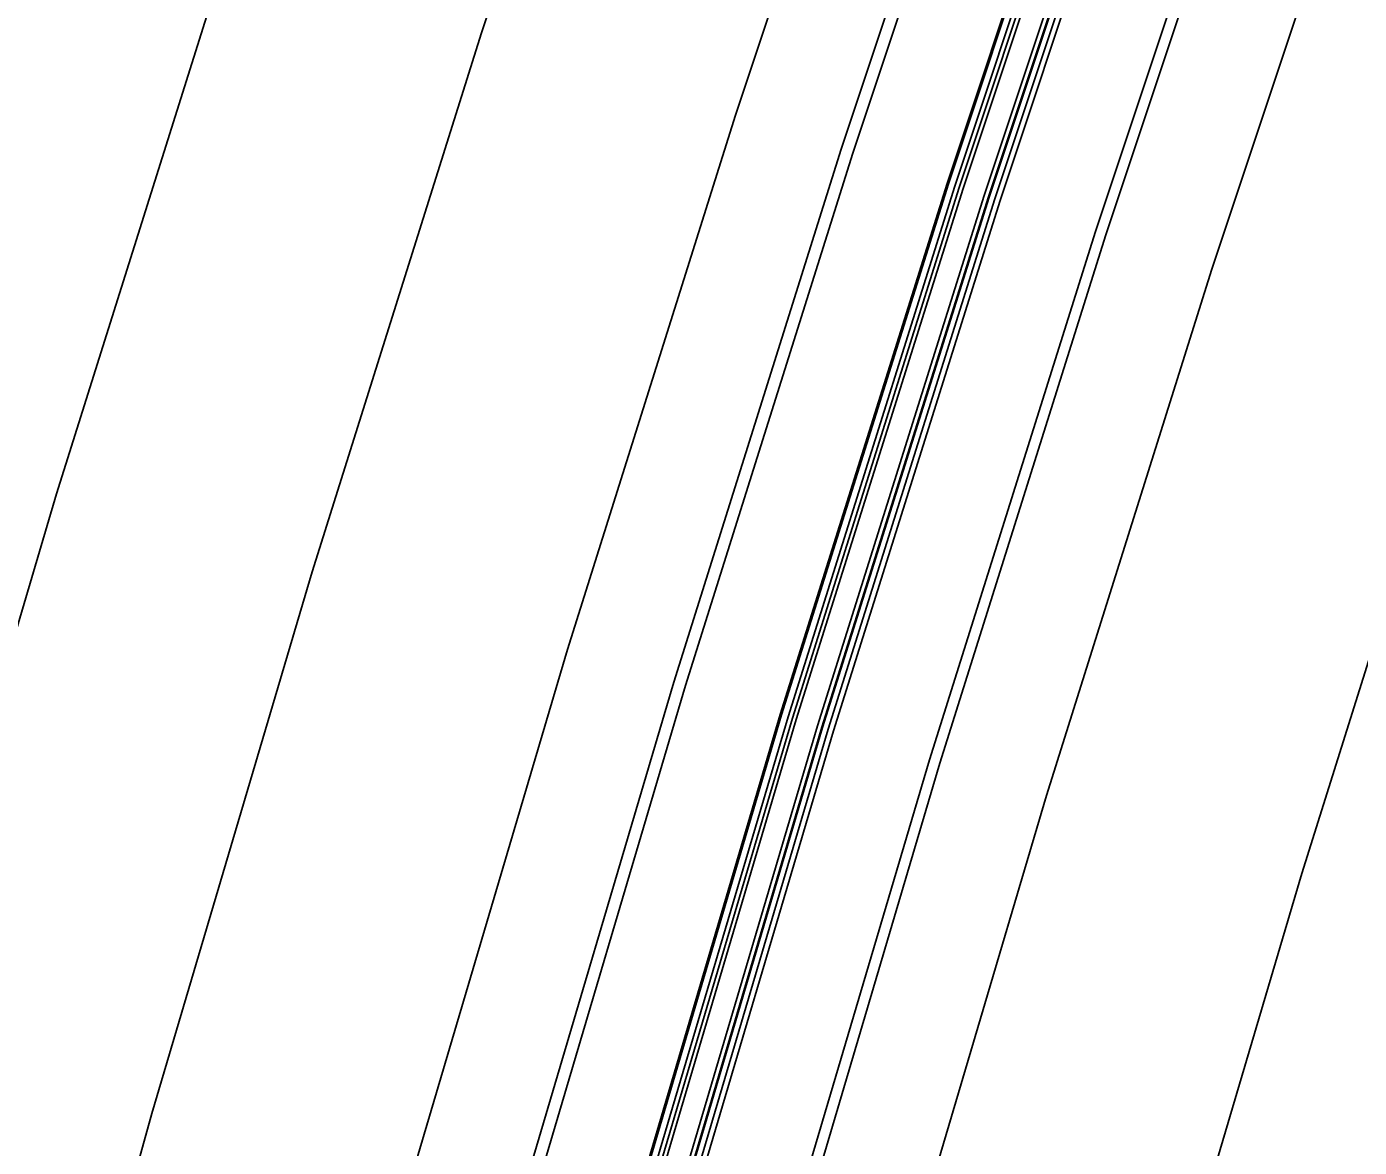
# Model space of a CAD drawing. Extents: x 1797478 to 1808916, y 246529 to 250952.
# Drawn here: x 1798015.6 to 1798075.5, y 250136.4 to 250186.8 of the extents above; entities that cross this region are included whole.
import ezdxf

# ---------------------------------------------------------------- set-up
doc = ezdxf.new("R2010")
doc.units = 0
for name, color, linetype in [('1', 7, 'Continuous'), ('DRAINAGE', 7, 'Continuous'), ('EDPV-LINE', 7, 'Continuous'), ('SHDR-UPAV', 7, 'Continuous')]:
    doc.layers.add(name, color=color, linetype=linetype)

msp = doc.modelspace()

# ---------------------------------------------------------------- linework, layer by layer
for points in [[(1798053.167, 250077.587), (1798059.342, 250101.406), (1798065.919, 250125.118), (1798072.896, 250148.715), (1798080.27, 250172.191), (1798088.039, 250195.54), (1798096.202, 250218.753), (1798104.756, 250241.826), (1798113.698, 250264.75), (1798123.026, 250287.521), (1798132.738, 250310.13), (1798142.83, 250332.572), (1798153.299, 250354.841), (1798164.144, 250376.93), (1798175.36, 250398.832), (1798185.544, 250417.964), (1798186.944, 250420.541), (1798197.866, 250440.236), (1798198.893, 250442.052), (1798211.204, 250463.358), (1798221.269, 250480.183), (1798223.873, 250484.453), (1798236.896, 250505.331)], [(1798053.167, 250077.587), (1798059.342, 250101.406), (1798065.919, 250125.118), (1798072.896, 250148.715), (1798080.27, 250172.191), (1798088.039, 250195.54), (1798096.202, 250218.753), (1798104.756, 250241.826), (1798113.698, 250264.75), (1798123.026, 250287.521), (1798132.738, 250310.13), (1798142.83, 250332.572), (1798153.299, 250354.841), (1798164.144, 250376.93), (1798175.36, 250398.832), (1798185.544, 250417.964), (1798186.944, 250420.541), (1798197.866, 250440.236), (1798198.893, 250442.052), (1798211.204, 250463.358), (1798221.269, 250480.183), (1798223.873, 250484.453), (1798236.896, 250505.331)], [(1798053.167, 250077.587), (1798059.342, 250101.406), (1798065.919, 250125.118), (1798072.896, 250148.715), (1798080.27, 250172.191), (1798088.039, 250195.54), (1798096.202, 250218.753), (1798104.756, 250241.826), (1798113.698, 250264.75), (1798123.026, 250287.521), (1798132.738, 250310.13), (1798142.83, 250332.572), (1798153.299, 250354.841), (1798164.144, 250376.93), (1798175.36, 250398.832), (1798185.544, 250417.964), (1798186.944, 250420.541), (1798197.866, 250440.236), (1798198.893, 250442.052), (1798211.204, 250463.358), (1798221.269, 250480.183), (1798223.873, 250484.453), (1798236.896, 250505.331)], [(1798053.167, 250077.587), (1798059.342, 250101.406), (1798065.919, 250125.118), (1798072.896, 250148.715), (1798080.27, 250172.191), (1798088.039, 250195.54), (1798096.202, 250218.753), (1798104.756, 250241.826), (1798113.698, 250264.75), (1798123.026, 250287.521), (1798132.738, 250310.13), (1798142.83, 250332.572), (1798153.299, 250354.841), (1798164.144, 250376.93), (1798175.36, 250398.832), (1798185.544, 250417.964), (1798186.944, 250420.541), (1798197.866, 250440.236), (1798198.893, 250442.052), (1798211.204, 250463.358), (1798221.269, 250480.183), (1798223.873, 250484.453), (1798236.896, 250505.331)], [(1798002.102, 250064.192), (1798008.058, 250088.876), (1798014.431, 250113.456), (1798021.217, 250137.925), (1798028.417, 250162.275), (1798036.026, 250186.501), (1798044.044, 250210.594), (1798052.467, 250234.549), (1798061.294, 250258.357), (1798070.522, 250282.014), (1798080.147, 250305.511), (1798090.169, 250328.842), (1798100.583, 250352.001), (1798111.387, 250374.98), (1798122.577, 250397.774), (1798134.151, 250420.375), (1798144.66, 250440.118), (1798146.105, 250442.778), (1798157.376, 250463.101), (1798158.436, 250464.975), (1798171.14, 250486.962), (1798181.526, 250504.324)], [(1798002.102, 250064.192), (1798008.058, 250088.876), (1798014.431, 250113.456), (1798021.217, 250137.925), (1798028.417, 250162.275), (1798036.026, 250186.501), (1798044.044, 250210.594), (1798052.467, 250234.549), (1798061.294, 250258.357), (1798070.522, 250282.014), (1798080.147, 250305.511), (1798090.169, 250328.842), (1798100.583, 250352.001), (1798111.387, 250374.98), (1798122.577, 250397.774), (1798134.151, 250420.375), (1798144.66, 250440.118), (1798146.105, 250442.778), (1798157.376, 250463.101), (1798158.436, 250464.975), (1798171.14, 250486.962), (1798181.526, 250504.324)], [(1798002.102, 250064.192), (1798008.058, 250088.876), (1798014.431, 250113.456), (1798021.217, 250137.925), (1798028.417, 250162.275), (1798036.026, 250186.501), (1798044.044, 250210.594), (1798052.467, 250234.549), (1798061.294, 250258.357), (1798070.522, 250282.014), (1798080.147, 250305.511), (1798090.169, 250328.842), (1798100.583, 250352.001), (1798111.387, 250374.98), (1798122.577, 250397.774), (1798134.151, 250420.375), (1798144.66, 250440.118), (1798146.105, 250442.778), (1798157.376, 250463.101), (1798158.436, 250464.975), (1798171.14, 250486.962), (1798181.526, 250504.324)], [(1798002.102, 250064.192), (1798008.058, 250088.876), (1798014.431, 250113.456), (1798021.217, 250137.925), (1798028.417, 250162.275), (1798036.026, 250186.501), (1798044.044, 250210.594), (1798052.467, 250234.549), (1798061.294, 250258.357), (1798070.522, 250282.014), (1798080.147, 250305.511), (1798090.169, 250328.842), (1798100.583, 250352.001), (1798111.387, 250374.98), (1798122.577, 250397.774), (1798134.151, 250420.375), (1798144.66, 250440.118), (1798146.105, 250442.778), (1798157.376, 250463.101), (1798158.436, 250464.975), (1798171.14, 250486.962), (1798181.526, 250504.324)], [(1798019.699, 250085.963), (1798026.021, 250110.346), (1798032.753, 250134.62), (1798039.895, 250158.776), (1798047.444, 250182.808), (1798055.397, 250206.709), (1798063.753, 250230.472), (1798072.51, 250254.091), (1798081.664, 250277.559), (1798091.213, 250300.868), (1798101.154, 250324.013), (1798111.485, 250346.987), (1798122.203, 250369.783), (1798133.304, 250392.395), (1798144.786, 250414.816), (1798155.211, 250434.401), (1798156.644, 250437.039), (1798167.825, 250457.201), (1798168.876, 250459.06), (1798181.479, 250480.87), (1798191.782, 250498.094)], [(1798019.699, 250085.963), (1798026.021, 250110.346), (1798032.753, 250134.62), (1798039.895, 250158.776), (1798047.444, 250182.808), (1798055.397, 250206.709), (1798063.753, 250230.472), (1798072.51, 250254.091), (1798081.664, 250277.559), (1798091.213, 250300.868), (1798101.154, 250324.013), (1798111.485, 250346.987), (1798122.203, 250369.783), (1798133.304, 250392.395), (1798144.786, 250414.816), (1798155.211, 250434.401), (1798156.644, 250437.039), (1798167.825, 250457.201), (1798168.876, 250459.06), (1798181.479, 250480.87), (1798191.782, 250498.094)], [(1798019.699, 250085.963), (1798026.021, 250110.346), (1798032.753, 250134.62), (1798039.895, 250158.776), (1798047.444, 250182.808), (1798055.397, 250206.709), (1798063.753, 250230.472), (1798072.51, 250254.091), (1798081.664, 250277.559), (1798091.213, 250300.868), (1798101.154, 250324.013), (1798111.485, 250346.987), (1798122.203, 250369.783), (1798133.304, 250392.395), (1798144.786, 250414.816), (1798155.211, 250434.401), (1798156.644, 250437.039), (1798167.825, 250457.201), (1798168.876, 250459.06), (1798181.479, 250480.87), (1798191.782, 250498.094)], [(1798019.699, 250085.963), (1798026.021, 250110.346), (1798032.753, 250134.62), (1798039.895, 250158.776), (1798047.444, 250182.808), (1798055.397, 250206.709), (1798063.753, 250230.472), (1798072.51, 250254.091), (1798081.664, 250277.559), (1798091.213, 250300.868), (1798101.154, 250324.013), (1798111.485, 250346.987), (1798122.203, 250369.783), (1798133.304, 250392.395), (1798144.786, 250414.816), (1798155.211, 250434.401), (1798156.644, 250437.039), (1798167.825, 250457.201), (1798168.876, 250459.06), (1798181.479, 250480.87), (1798191.782, 250498.094)], [(1798024.549, 250084.749), (1798030.85, 250109.051), (1798037.56, 250133.243), (1798044.678, 250157.318), (1798052.201, 250181.269), (1798060.128, 250205.09), (1798068.456, 250228.774), (1798077.183, 250252.314), (1798086.307, 250275.702), (1798095.824, 250298.934), (1798105.732, 250322.001), (1798116.028, 250344.898), (1798126.71, 250367.618), (1798137.774, 250390.153), (1798149.217, 250412.499), (1798159.607, 250432.019), (1798161.035, 250434.648), (1798172.178, 250454.742), (1798173.227, 250456.595), (1798185.787, 250478.332), (1798196.056, 250495.498)], [(1798025.079, 250084.616), (1798031.377, 250108.909), (1798038.085, 250133.092), (1798045.2, 250157.159), (1798052.72, 250181.101), (1798060.644, 250204.914), (1798068.969, 250228.589), (1798077.693, 250252.12), (1798086.813, 250275.5), (1798096.327, 250298.723), (1798106.231, 250321.782), (1798116.524, 250344.67), (1798127.202, 250367.381), (1798138.261, 250389.909), (1798149.7, 250412.246), (1798160.087, 250431.759), (1798161.515, 250434.388), (1798172.653, 250454.474), (1798173.701, 250456.326), (1798186.257, 250478.055), (1798196.522, 250495.215)], [(1798036.675, 250081.714), (1798042.923, 250105.812), (1798049.577, 250129.8), (1798056.635, 250153.673), (1798064.095, 250177.423), (1798071.955, 250201.043), (1798080.213, 250224.528), (1798088.867, 250247.87), (1798097.913, 250271.062), (1798107.35, 250294.098), (1798117.175, 250316.971), (1798127.385, 250339.675), (1798137.977, 250362.204), (1798148.947, 250384.55), (1798160.294, 250406.708), (1798170.597, 250426.063), (1798172.013, 250428.671), (1798183.063, 250448.595), (1798184.102, 250450.433), (1798196.557, 250471.987), (1798206.739, 250489.009), (1798209.374, 250493.329)], [(1797990.265, 250066.943), (1797996.417, 250091.789), (1798002.841, 250116.565), (1798009.682, 250141.229), (1798016.938, 250165.774), (1798024.608, 250190.193), (1798032.69, 250214.479), (1798041.181, 250238.625), (1798050.078, 250262.624), (1798059.379, 250286.469), (1798069.082, 250310.154), (1798079.183, 250333.671), (1798089.681, 250357.015), (1798100.571, 250380.177), (1798111.851, 250403.153), (1798123.517, 250425.935), (1798134.11, 250445.835), (1798135.566, 250448.516), (1798146.927, 250469.002), (1798147.995, 250470.891), (1798160.8, 250493.053)], [(1798029.46, 250083.52), (1798035.739, 250107.739), (1798042.426, 250131.849), (1798049.52, 250155.842), (1798057.018, 250179.712), (1798064.917, 250203.451), (1798073.217, 250227.054), (1798081.914, 250250.514), (1798091.007, 250273.823), (1798100.491, 250296.975), (1798110.366, 250319.964), (1798120.627, 250342.783), (1798131.272, 250365.425), (1798142.299, 250387.884), (1798153.703, 250410.154), (1798164.058, 250429.607), (1798165.481, 250432.228), (1798176.586, 250452.253), (1798177.631, 250454.1), (1798190.148, 250475.763), (1798200.382, 250492.87)], [(1798029.751, 250083.447), (1798036.029, 250107.661), (1798042.715, 250131.766), (1798049.807, 250155.754), (1798057.303, 250179.619), (1798065.201, 250203.354), (1798073.499, 250226.953), (1798082.195, 250250.407), (1798091.285, 250273.712), (1798100.768, 250296.859), (1798110.64, 250319.844), (1798120.9, 250342.658), (1798131.543, 250365.295), (1798142.567, 250387.75), (1798153.968, 250410.015), (1798164.321, 250429.464), (1798165.745, 250432.084), (1798176.847, 250452.105), (1798177.892, 250453.952), (1798190.407, 250475.611), (1798200.639, 250492.715)], [(1798029.95, 250083.397), (1798036.227, 250107.608), (1798042.912, 250131.71), (1798050.003, 250155.694), (1798057.498, 250179.556), (1798065.395, 250203.288), (1798073.692, 250226.883), (1798082.386, 250250.334), (1798091.475, 250273.636), (1798100.957, 250296.78), (1798110.828, 250319.761), (1798121.086, 250342.572), (1798131.727, 250365.207), (1798142.75, 250387.658), (1798154.15, 250409.92), (1798164.501, 250429.367), (1798165.924, 250431.986), (1798177.026, 250452.005), (1798178.07, 250453.851), (1798190.583, 250475.507), (1798200.814, 250492.608)], [(1798030.127, 250083.353), (1798036.404, 250107.561), (1798043.088, 250131.659), (1798050.178, 250155.641), (1798057.672, 250179.5), (1798065.568, 250203.229), (1798073.864, 250226.821), (1798082.558, 250250.269), (1798091.646, 250273.568), (1798101.126, 250296.709), (1798110.996, 250319.687), (1798121.252, 250342.496), (1798131.892, 250365.127), (1798142.914, 250387.576), (1798154.312, 250409.835), (1798164.662, 250429.279), (1798166.085, 250431.899), (1798177.185, 250451.915), (1798178.229, 250453.76), (1798190.741, 250475.414), (1798200.97, 250492.513)], [(1798031.098, 250083.11), (1798037.369, 250107.302), (1798044.049, 250131.384), (1798051.134, 250155.349), (1798058.624, 250179.192), (1798066.515, 250202.905), (1798074.805, 250226.481), (1798083.492, 250249.914), (1798092.574, 250273.196), (1798102.048, 250296.322), (1798111.911, 250319.285), (1798122.161, 250342.078), (1798132.794, 250364.694), (1798143.807, 250387.128), (1798155.198, 250409.372), (1798165.542, 250428.803), (1798166.964, 250431.421), (1798178.056, 250451.423), (1798179.099, 250453.267), (1798191.603, 250474.906), (1798201.825, 250491.994)], [(1798031.292, 250083.062), (1798037.563, 250107.25), (1798044.241, 250131.329), (1798051.326, 250155.291), (1798058.814, 250179.131), (1798066.704, 250202.84), (1798074.993, 250226.413), (1798083.679, 250249.843), (1798092.76, 250273.122), (1798102.232, 250296.245), (1798112.094, 250319.205), (1798122.342, 250341.994), (1798132.974, 250364.607), (1798143.986, 250387.038), (1798155.376, 250409.279), (1798165.717, 250428.708), (1798167.139, 250431.325), (1798178.23, 250451.324), (1798179.273, 250453.169), (1798191.775, 250474.805), (1798201.996, 250491.89)], [(1798031.326, 250083.053), (1798037.597, 250107.241), (1798044.275, 250131.319), (1798051.36, 250155.281), (1798058.848, 250179.12), (1798066.737, 250202.829), (1798075.026, 250226.401), (1798083.712, 250249.83), (1798092.793, 250273.109), (1798102.265, 250296.231), (1798112.127, 250319.19), (1798122.375, 250341.979), (1798133.006, 250364.592), (1798144.018, 250387.022), (1798155.407, 250409.263), (1798165.749, 250428.691), (1798167.17, 250431.308), (1798178.261, 250451.307), (1798179.304, 250453.151), (1798191.806, 250474.787), (1798202.026, 250491.872)], [(1798031.583, 250082.989), (1798037.852, 250107.172), (1798044.53, 250131.246), (1798051.613, 250155.204), (1798059.099, 250179.038), (1798066.988, 250202.743), (1798075.275, 250226.311), (1798083.96, 250249.736), (1798093.038, 250273.011), (1798102.509, 250296.129), (1798112.369, 250319.084), (1798122.615, 250341.869), (1798133.245, 250364.478), (1798144.254, 250386.903), (1798155.642, 250409.14), (1798165.981, 250428.565), (1798167.403, 250431.181), (1798178.491, 250451.177), (1798179.534, 250453.021), (1798192.033, 250474.652), (1798202.252, 250491.734)], [(1798041.526, 250080.5), (1798047.752, 250104.516), (1798054.383, 250128.423), (1798061.417, 250152.215), (1798068.852, 250175.884), (1798076.686, 250199.425), (1798084.916, 250222.829), (1798093.54, 250246.092), (1798102.556, 250269.205), (1798111.961, 250292.163), (1798121.752, 250314.959), (1798131.927, 250337.586), (1798142.483, 250360.038), (1798153.417, 250382.309), (1798164.725, 250404.391), (1798174.993, 250423.681), (1798176.405, 250426.28), (1798187.417, 250446.137), (1798188.452, 250447.968), (1798200.865, 250469.45), (1798211.013, 250486.413), (1798213.638, 250490.718)], [(1798041.526, 250080.5), (1798047.752, 250104.516), (1798054.383, 250128.423), (1798061.417, 250152.215), (1798068.852, 250175.884), (1798076.686, 250199.425), (1798084.916, 250222.829), (1798093.54, 250246.092), (1798102.556, 250269.205), (1798111.961, 250292.163), (1798121.752, 250314.959), (1798131.927, 250337.586), (1798142.483, 250360.038), (1798153.417, 250382.309), (1798164.725, 250404.391), (1798174.993, 250423.681), (1798176.405, 250426.28), (1798187.417, 250446.137), (1798188.452, 250447.968), (1798200.865, 250469.45), (1798211.013, 250486.413), (1798213.638, 250490.718)], [(1798041.526, 250080.5), (1798047.752, 250104.516), (1798054.383, 250128.423), (1798061.417, 250152.215), (1798068.852, 250175.884), (1798076.686, 250199.425), (1798084.916, 250222.829), (1798093.54, 250246.092), (1798102.556, 250269.205), (1798111.961, 250292.163), (1798121.752, 250314.959), (1798131.927, 250337.586), (1798142.483, 250360.038), (1798153.417, 250382.309), (1798164.725, 250404.391), (1798174.993, 250423.681), (1798176.405, 250426.28), (1798187.417, 250446.137), (1798188.452, 250447.968), (1798200.865, 250469.45), (1798211.013, 250486.413), (1798213.638, 250490.718)], [(1798041.526, 250080.5), (1798047.752, 250104.516), (1798054.383, 250128.423), (1798061.417, 250152.215), (1798068.852, 250175.884), (1798076.686, 250199.425), (1798084.916, 250222.829), (1798093.54, 250246.092), (1798102.556, 250269.205), (1798111.961, 250292.163), (1798121.752, 250314.959), (1798131.927, 250337.586), (1798142.483, 250360.038), (1798153.417, 250382.309), (1798164.725, 250404.391), (1798174.993, 250423.681), (1798176.405, 250426.28), (1798187.417, 250446.137), (1798188.452, 250447.968), (1798200.865, 250469.45), (1798211.013, 250486.413), (1798213.638, 250490.718)], [(1798041.526, 250080.5), (1798047.752, 250104.516), (1798054.383, 250128.423), (1798061.417, 250152.215), (1798068.852, 250175.884), (1798076.686, 250199.425), (1798084.916, 250222.829), (1798093.54, 250246.092), (1798102.556, 250269.205), (1798111.961, 250292.163), (1798121.752, 250314.959), (1798131.927, 250337.586), (1798142.483, 250360.038), (1798153.417, 250382.309), (1798164.725, 250404.391), (1798174.993, 250423.681), (1798176.405, 250426.28), (1798187.417, 250446.137), (1798188.452, 250447.968), (1798200.865, 250469.45), (1798211.013, 250486.413), (1798213.638, 250490.718)], [(1798036.196, 250081.834), (1798042.445, 250105.94), (1798049.101, 250129.936), (1798056.162, 250153.817), (1798063.624, 250177.575), (1798071.487, 250201.203), (1798079.748, 250224.696), (1798088.404, 250248.045), (1798097.454, 250271.245), (1798106.894, 250294.289), (1798116.722, 250317.17), (1798126.936, 250339.882), (1798137.531, 250362.418), (1798148.505, 250384.772), (1798159.856, 250406.937), (1798170.162, 250426.299), (1798171.579, 250428.907), (1798182.632, 250448.839), (1798183.672, 250450.677), (1798196.131, 250472.238), (1798206.317, 250489.266)]]:
    msp.add_lwpolyline(points)
at = {"layer": '1'}
for points in [[(1798053.167, 250077.587), (1798059.342, 250101.406), (1798065.919, 250125.118), (1798072.896, 250148.715), (1798080.27, 250172.191), (1798088.039, 250195.54), (1798096.202, 250218.753), (1798104.756, 250241.826), (1798113.698, 250264.75), (1798123.026, 250287.521), (1798132.738, 250310.13), (1798142.83, 250332.572), (1798153.299, 250354.841), (1798164.144, 250376.93), (1798175.36, 250398.832), (1798185.544, 250417.964), (1798186.944, 250420.541), (1798197.866, 250440.236), (1798198.893, 250442.052), (1798211.204, 250463.358), (1798221.269, 250480.183), (1798223.873, 250484.453), (1798236.896, 250505.331)], [(1798002.102, 250064.192), (1798008.058, 250088.876), (1798014.431, 250113.456), (1798021.217, 250137.925), (1798028.417, 250162.275), (1798036.026, 250186.501), (1798044.044, 250210.594), (1798052.467, 250234.549), (1798061.294, 250258.357), (1798070.522, 250282.014), (1798080.147, 250305.511), (1798090.169, 250328.842), (1798100.583, 250352.001), (1798111.387, 250374.98), (1798122.577, 250397.774), (1798134.151, 250420.375), (1798144.66, 250440.118), (1798146.105, 250442.778), (1798157.376, 250463.101), (1798158.436, 250464.975), (1798171.14, 250486.962), (1798181.526, 250504.324)]]:
    msp.add_lwpolyline(points, dxfattribs=at)
at = {"layer": 'DRAINAGE'}
for points in [[(1798029.46, 250083.52), (1798035.739, 250107.739), (1798042.426, 250131.849), (1798049.52, 250155.842), (1798057.018, 250179.712), (1798064.917, 250203.451), (1798073.217, 250227.054), (1798081.914, 250250.514), (1798091.007, 250273.823), (1798100.491, 250296.975), (1798110.366, 250319.964), (1798120.627, 250342.783), (1798131.272, 250365.425), (1798142.299, 250387.884), (1798153.703, 250410.154), (1798164.058, 250429.607), (1798165.481, 250432.228), (1798176.586, 250452.253), (1798177.631, 250454.1), (1798190.148, 250475.763), (1798200.382, 250492.87)], [(1798031.583, 250082.989), (1798037.852, 250107.172), (1798044.53, 250131.246), (1798051.613, 250155.204), (1798059.099, 250179.038), (1798066.988, 250202.743), (1798075.275, 250226.311), (1798083.96, 250249.736), (1798093.038, 250273.011), (1798102.509, 250296.129), (1798112.369, 250319.084), (1798122.615, 250341.869), (1798133.245, 250364.478), (1798144.254, 250386.903), (1798155.642, 250409.14), (1798165.981, 250428.565), (1798167.403, 250431.181), (1798178.491, 250451.177), (1798179.534, 250453.021), (1798192.033, 250474.652), (1798202.252, 250491.734)]]:
    msp.add_lwpolyline(points, dxfattribs=at)
at = {"layer": 'EDPV-LINE'}
for points in [[(1798019.699, 250085.963), (1798026.021, 250110.346), (1798032.753, 250134.62), (1798039.895, 250158.776), (1798047.444, 250182.808), (1798055.397, 250206.709), (1798063.753, 250230.472), (1798072.51, 250254.091), (1798081.664, 250277.559), (1798091.213, 250300.868), (1798101.154, 250324.013), (1798111.485, 250346.987), (1798122.203, 250369.783), (1798133.304, 250392.395), (1798144.786, 250414.816), (1798155.211, 250434.401), (1798156.644, 250437.039), (1798167.825, 250457.201), (1798168.876, 250459.06), (1798181.479, 250480.87), (1798191.782, 250498.094)], [(1798019.699, 250085.963), (1798026.021, 250110.346), (1798032.753, 250134.62), (1798039.895, 250158.776), (1798047.444, 250182.808), (1798055.397, 250206.709), (1798063.753, 250230.472), (1798072.51, 250254.091), (1798081.664, 250277.559), (1798091.213, 250300.868), (1798101.154, 250324.013), (1798111.485, 250346.987), (1798122.203, 250369.783), (1798133.304, 250392.395), (1798144.786, 250414.816), (1798155.211, 250434.401), (1798156.644, 250437.039), (1798167.825, 250457.201), (1798168.876, 250459.06), (1798181.479, 250480.87), (1798191.782, 250498.094)], [(1798029.46, 250083.52), (1798035.739, 250107.739), (1798042.426, 250131.849), (1798049.52, 250155.842), (1798057.018, 250179.712), (1798064.917, 250203.451), (1798073.217, 250227.054), (1798081.914, 250250.514), (1798091.007, 250273.823), (1798100.491, 250296.975), (1798110.366, 250319.964), (1798120.627, 250342.783), (1798131.272, 250365.425), (1798142.299, 250387.884), (1798153.703, 250410.154), (1798164.058, 250429.607), (1798165.481, 250432.228), (1798176.586, 250452.253), (1798177.631, 250454.1), (1798190.148, 250475.763), (1798200.382, 250492.87)], [(1798031.583, 250082.989), (1798037.852, 250107.172), (1798044.53, 250131.246), (1798051.613, 250155.204), (1798059.099, 250179.038), (1798066.988, 250202.743), (1798075.275, 250226.311), (1798083.96, 250249.736), (1798093.038, 250273.011), (1798102.509, 250296.129), (1798112.369, 250319.084), (1798122.615, 250341.869), (1798133.245, 250364.478), (1798144.254, 250386.903), (1798155.642, 250409.14), (1798165.981, 250428.565), (1798167.403, 250431.181), (1798178.491, 250451.177), (1798179.534, 250453.021), (1798192.033, 250474.652), (1798202.252, 250491.734)], [(1798041.526, 250080.5), (1798047.752, 250104.516), (1798054.383, 250128.423), (1798061.417, 250152.215), (1798068.852, 250175.884), (1798076.686, 250199.425), (1798084.916, 250222.829), (1798093.54, 250246.092), (1798102.556, 250269.205), (1798111.961, 250292.163), (1798121.752, 250314.959), (1798131.927, 250337.586), (1798142.483, 250360.038), (1798153.417, 250382.309), (1798164.725, 250404.391), (1798174.993, 250423.681), (1798176.405, 250426.28), (1798187.417, 250446.137), (1798188.452, 250447.968), (1798200.865, 250469.45), (1798211.013, 250486.413), (1798213.638, 250490.718)]]:
    msp.add_lwpolyline(points, dxfattribs=at)
at = {"layer": 'SHDR-UPAV'}
for points in [[(1798029.4, 250083.535), (1798035.679, 250107.755), (1798042.367, 250131.866), (1798049.46, 250155.86), (1798056.959, 250179.731), (1798064.859, 250203.472), (1798073.159, 250227.076), (1798081.857, 250250.536), (1798090.949, 250273.846), (1798100.434, 250296.999), (1798110.309, 250319.989), (1798120.571, 250342.809), (1798131.216, 250365.452), (1798142.243, 250387.912), (1798153.648, 250410.183), (1798164.003, 250429.637), (1798165.427, 250432.257), (1798176.532, 250452.283), (1798177.577, 250454.13), (1798190.095, 250475.794), (1798200.329, 250492.902)], [(1798029.4, 250083.535), (1798035.679, 250107.755), (1798042.367, 250131.866), (1798049.46, 250155.86), (1798056.959, 250179.731), (1798064.859, 250203.472), (1798073.159, 250227.076), (1798081.857, 250250.536), (1798090.949, 250273.846), (1798100.434, 250296.999), (1798110.309, 250319.989), (1798120.571, 250342.809), (1798131.216, 250365.452), (1798142.243, 250387.912), (1798153.648, 250410.183), (1798164.003, 250429.637), (1798165.427, 250432.257), (1798176.532, 250452.283), (1798177.577, 250454.13), (1798190.095, 250475.794), (1798200.329, 250492.902)], [(1798031.825, 250082.928), (1798038.094, 250107.107), (1798044.77, 250131.177), (1798051.852, 250155.131), (1798059.337, 250178.961), (1798067.224, 250202.662), (1798075.51, 250226.226), (1798084.193, 250249.647), (1798093.27, 250272.918), (1798102.74, 250296.032), (1798112.598, 250318.983), (1798122.842, 250341.764), (1798133.47, 250364.369), (1798144.478, 250386.791), (1798155.863, 250409.024), (1798166.201, 250428.446), (1798167.622, 250431.062), (1798178.709, 250451.054), (1798179.752, 250452.898), (1798192.249, 250474.525), (1798202.466, 250491.605)], [(1798031.825, 250082.928), (1798038.094, 250107.107), (1798044.77, 250131.177), (1798051.852, 250155.131), (1798059.337, 250178.961), (1798067.224, 250202.662), (1798075.51, 250226.226), (1798084.193, 250249.647), (1798093.27, 250272.918), (1798102.74, 250296.032), (1798112.598, 250318.983), (1798122.842, 250341.764), (1798133.47, 250364.369), (1798144.478, 250386.791), (1798155.863, 250409.024), (1798166.201, 250428.446), (1798167.622, 250431.062), (1798178.709, 250451.054), (1798179.752, 250452.898), (1798192.249, 250474.525), (1798202.466, 250491.605)]]:
    msp.add_lwpolyline(points, dxfattribs=at)

doc.saveas('drawing.dxf')
